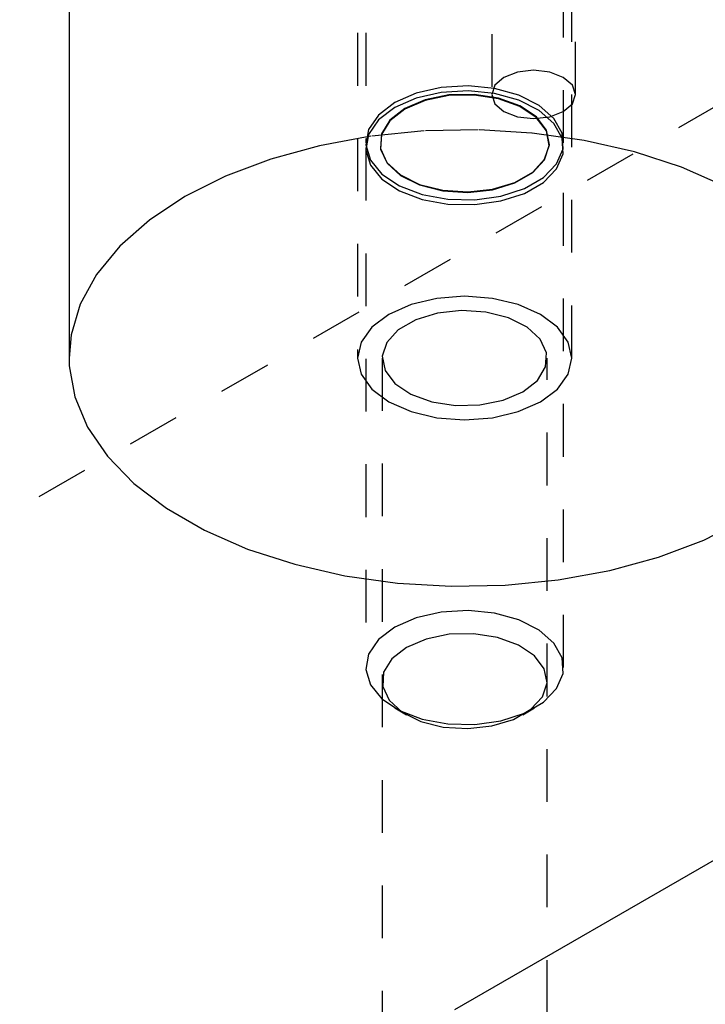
# Model space of a CAD drawing. Header units: inches. Extents: x 1907 to 2452, y -210 to -54.
# Tile 462 of 656: x 2003.84 to 2005.14, y -202.51 to -200.64. Entities that reach past the tile are written whole.
import ezdxf

# ---------------------------------------------------------------- set-up
doc = ezdxf.new("R2010")
doc.units = ezdxf.units.IN
doc.header["$LTSCALE"] = 0.5
doc.header["$MEASUREMENT"] = 0
doc.linetypes.add('HIDDEN', pattern=[0.225, 0.15, -0.075])
doc.layers.add('SID-M-H', color=4, linetype='HIDDEN')
doc.layers.add('SID-M-S', color=105, linetype='Continuous')

msp = doc.modelspace()

# ---------------------------------------------------------------- linework, layer by layer
at = {"layer": 'SID-M-H'}
for p, q in [((1999.02876, -204.3477), (2008.57413, -198.83728)), ((2004.73636, -200.27112), (2004.73636, -200.78554)), ((2004.89536, -200.78554), (2004.89536, -200.27112)), ((2004.48204, -200.46896), (2004.48204, -201.2855)), ((2004.49754, -200.46896), (2004.49754, -200.87756)), ((2004.87254, -200.87756), (2004.87254, -200.46896)), ((2004.88804, -201.2855), (2004.88804, -200.46896)), ((2004.78543, -200.74314), (2004.75964, -200.75309)), ((2004.81586, -200.73964), (2004.78543, -200.74314)), ((2004.84628, -200.74314), (2004.81586, -200.73964)), ((2004.87207, -200.75309), (2004.84628, -200.74314)), ((2004.75964, -200.75309), (2004.74241, -200.76798)), ((2004.8893, -200.76798), (2004.87207, -200.75309)), ((2004.64065, -200.77239), (2004.59315, -200.78321)), ((2004.64065, -200.78168), (2004.59315, -200.79249)), ((2004.69144, -200.76938), (2004.64065, -200.77239)), ((2004.69144, -200.77866), (2004.64065, -200.78168)), ((2004.74176, -200.77439), (2004.69144, -200.76938)), ((2004.74176, -200.78367), (2004.69144, -200.77866)), ((2004.74241, -200.76798), (2004.73636, -200.78554)), ((2004.78788, -200.78705), (2004.74176, -200.77439)), ((2004.89536, -200.78554), (2004.8893, -200.76798)), ((2004.55246, -200.80102), (2004.5216, -200.82451)), ((2004.59315, -200.78321), (2004.55246, -200.80102)), ((2004.59315, -200.79249), (2004.55246, -200.81031)), ((2004.60994, -200.79553), (2004.5714, -200.81195)), ((2004.61007, -200.79691), (2004.57159, -200.81331)), ((2004.65516, -200.78639), (2004.60994, -200.79553)), ((2004.65521, -200.78779), (2004.61007, -200.79691)), ((2004.70304, -200.78536), (2004.65516, -200.78639)), ((2004.70301, -200.78676), (2004.65521, -200.78779)), ((2004.7492, -200.79391), (2004.70301, -200.78676)), ((2004.74931, -200.79252), (2004.70304, -200.78536)), ((2004.73636, -200.78554), (2004.74241, -200.8031)), ((2004.78788, -200.79633), (2004.74176, -200.78367)), ((2004.7897, -200.8086), (2004.7492, -200.79391)), ((2004.78987, -200.80723), (2004.74931, -200.79252)), ((2004.82636, -200.80642), (2004.78788, -200.78705)), ((2004.82636, -200.81571), (2004.78788, -200.79633)), ((2004.8893, -200.8031), (2004.89536, -200.78554)), ((2004.55246, -200.81031), (2004.5216, -200.83379)), ((2004.5714, -200.81195), (2004.54295, -200.8342)), ((2004.57159, -200.81331), (2004.54319, -200.83552)), ((2004.74241, -200.8031), (2004.75964, -200.81799)), ((2004.75964, -200.81799), (2004.78543, -200.82794)), ((2004.82089, -200.82952), (2004.7897, -200.8086)), ((2004.82112, -200.82819), (2004.78987, -200.80723)), ((2004.85437, -200.83107), (2004.82636, -200.80642)), ((2004.85437, -200.84036), (2004.82636, -200.81571)), ((2004.84628, -200.82794), (2004.87207, -200.81799)), ((2004.87207, -200.81799), (2004.8893, -200.8031)), ((2004.5216, -200.82451), (2004.50287, -200.85193)), ((2004.5216, -200.83379), (2004.50287, -200.86122)), ((2004.54295, -200.8342), (2004.52713, -200.86031)), ((2004.54319, -200.83552), (2004.52739, -200.86158)), ((2004.78543, -200.82794), (2004.81586, -200.83143)), ((2004.81586, -200.83143), (2004.84628, -200.82794)), ((2004.84002, -200.85483), (2004.82089, -200.82952)), ((2004.84028, -200.85354), (2004.82112, -200.82819)), ((2004.86981, -200.85916), (2004.85437, -200.83107)), ((2004.50287, -200.85193), (2004.49765, -200.88125)), ((2004.60834, -200.85481), (2004.50747, -200.86485)), ((2004.71065, -200.85279), (2004.60834, -200.85481)), ((2004.81247, -200.85883), (2004.71065, -200.85279)), ((2004.84538, -200.88227), (2004.84002, -200.85483)), ((2004.84564, -200.88103), (2004.84028, -200.85354)), ((2004.86981, -200.86845), (2004.85437, -200.84036)), ((2004.50747, -200.86485), (2004.4099, -200.88273)), ((2004.50287, -200.86122), (2004.49765, -200.89054)), ((2004.52713, -200.86031), (2004.52534, -200.88794)), ((2004.52739, -200.86158), (2004.5256, -200.88917)), ((2004.91193, -200.87283), (2004.81247, -200.85883)), ((2004.87156, -200.88863), (2004.86981, -200.85916)), ((2004.87156, -200.89791), (2004.86981, -200.86845)), ((2005.00715, -200.8945), (2004.91193, -200.87283)), ((2004.4099, -200.88273), (2004.31746, -200.90811)), ((2004.49754, -200.88684), (2004.49754, -201.87239)), ((2004.49765, -200.88125), (2004.50633, -200.9103)), ((2004.49765, -200.89054), (2004.50633, -200.91959)), ((2004.52534, -200.88794), (2004.53774, -200.91466)), ((2004.5256, -200.88917), (2004.53798, -200.91584)), ((2004.83648, -200.90939), (2004.84538, -200.88227)), ((2004.83674, -200.9082), (2004.84564, -200.88103)), ((2004.85947, -200.91726), (2004.87156, -200.88863)), ((2004.87254, -201.87239), (2004.87254, -200.88684)), ((2005.09638, -200.92347), (2005.00715, -200.8945)), ((2004.31746, -200.90811), (2004.23186, -200.94052)), ((2004.50633, -200.9103), (2004.52826, -200.93692)), ((2004.81414, -200.9338), (2004.83648, -200.90939)), ((2004.81435, -200.93265), (2004.83674, -200.9082)), ((2004.85947, -200.92655), (2004.87156, -200.89791)), ((2004.50633, -200.91959), (2004.52826, -200.94621)), ((2004.53774, -200.91466), (2004.56322, -200.93807)), ((2004.53798, -200.91584), (2004.56343, -200.93922)), ((2004.83444, -200.94296), (2004.85947, -200.91726)), ((2004.83444, -200.95225), (2004.85947, -200.92655)), ((2005.17794, -200.95917), (2005.09638, -200.92347)), ((2004.23186, -200.94052), (2004.15471, -200.97935)), ((2004.52826, -200.93692), (2004.56182, -200.95914)), ((2004.52826, -200.94621), (2004.56182, -200.96843)), ((2004.56322, -200.93807), (2004.59954, -200.95611)), ((2004.56343, -200.93922), (2004.59968, -200.95723)), ((2004.78032, -200.95333), (2004.81414, -200.9338)), ((2004.78048, -200.95221), (2004.81435, -200.93265)), ((2004.79834, -200.9638), (2004.83444, -200.94296)), ((2004.56182, -200.95914), (2004.60451, -200.97531)), ((2004.56182, -200.96843), (2004.60451, -200.98459)), ((2004.59954, -200.95611), (2004.64344, -200.96717)), ((2004.59968, -200.95723), (2004.64351, -200.96827)), ((2004.64344, -200.96717), (2004.69105, -200.97027)), ((2004.64351, -200.96827), (2004.69104, -200.97136)), ((2004.69104, -200.97136), (2004.73803, -200.96623)), ((2004.69105, -200.97027), (2004.73812, -200.96513)), ((2004.73803, -200.96623), (2004.78032, -200.95333)), ((2004.73812, -200.96513), (2004.78048, -200.95221)), ((2004.75383, -200.97825), (2004.79834, -200.9638)), ((2004.79834, -200.97309), (2004.83444, -200.95225)), ((2004.15471, -200.97935), (2004.08744, -201.02389)), ((2004.60451, -200.97531), (2004.65318, -200.98422)), ((2004.60451, -200.98459), (2004.65318, -200.99351)), ((2004.65318, -200.98422), (2004.70422, -200.98523)), ((2004.70422, -200.98523), (2004.75383, -200.97825)), ((2004.70422, -200.99452), (2004.75383, -200.98754)), ((2004.75383, -200.98754), (2004.79834, -200.97309)), ((2004.65318, -200.99351), (2004.70422, -200.99452)), ((2004.08744, -201.02389), (2004.0313, -201.0733)), ((2004.0313, -201.0733), (2003.98733, -201.12667)), ((2003.98733, -201.12667), (2003.95637, -201.18299)), ((2004.6325, -201.17231), (2004.58354, -201.18402)), ((2004.68504, -201.16832), (2004.6325, -201.17231)), ((2004.73758, -201.17231), (2004.68504, -201.16832)), ((2004.78654, -201.18402), (2004.73758, -201.17231)), ((2003.95637, -201.18299), (2003.93897, -201.24123)), ((2004.58354, -201.18402), (2004.5415, -201.20264)), ((2004.82858, -201.20264), (2004.78654, -201.18402)), ((2004.5415, -201.20264), (2004.50924, -201.22691)), ((2004.63344, -201.20037), (2004.59226, -201.21293)), ((2004.6792, -201.19537), (2004.63344, -201.20037)), ((2004.72548, -201.19838), (2004.6792, -201.19537)), ((2004.76817, -201.20913), (2004.72548, -201.19838)), ((2004.80347, -201.22667), (2004.76817, -201.20913)), ((2004.86084, -201.22691), (2004.82858, -201.20264)), ((2004.50924, -201.22691), (2004.48896, -201.25517)), ((2004.59226, -201.21293), (2004.55932, -201.23194)), ((2004.82825, -201.24943), (2004.80347, -201.22667)), ((2004.88112, -201.25517), (2004.86084, -201.22691)), ((2003.93897, -201.24123), (2003.93504, -201.2855)), ((2004.55932, -201.23194), (2004.53756, -201.25571)), ((2004.84031, -201.27541), (2004.82825, -201.24943)), ((2004.48896, -201.25517), (2004.48204, -201.2855)), ((2004.53756, -201.25571), (2004.5289, -201.28213)), ((2004.88804, -201.2855), (2004.88112, -201.25517)), ((2004.48204, -201.2855), (2004.48896, -201.31584)), ((2004.52879, -201.2855), (2004.52879, -203.32686)), ((2004.5289, -201.28213), (2004.53412, -201.30885)), ((2004.83857, -201.30227), (2004.84031, -201.27541)), ((2004.84129, -203.32686), (2004.84129, -201.2855)), ((2004.88112, -201.31584), (2004.88804, -201.2855)), ((2004.82318, -201.32765), (2004.83857, -201.30227)), ((2004.48896, -201.31584), (2004.50924, -201.3441)), ((2004.53412, -201.30885), (2004.55274, -201.33349)), ((2004.86084, -201.3441), (2004.88112, -201.31584)), ((2004.55274, -201.33349), (2004.58312, -201.35387)), ((2004.79553, -201.34929), (2004.82318, -201.32765)), ((2004.50924, -201.3441), (2004.5415, -201.36837)), ((2004.58312, -201.35387), (2004.62256, -201.36818)), ((2004.75805, -201.36525), (2004.79553, -201.34929)), ((2004.82858, -201.36837), (2004.86084, -201.3441)), ((2004.5415, -201.36837), (2004.58354, -201.38699)), ((2004.62256, -201.36818), (2004.66755, -201.37514)), ((2004.66755, -201.37514), (2004.71409, -201.37413)), ((2004.71409, -201.37413), (2004.75805, -201.36525)), ((2004.78654, -201.38699), (2004.82858, -201.36837)), ((2004.58354, -201.38699), (2004.6325, -201.3987)), ((2004.6325, -201.3987), (2004.68504, -201.40269)), ((2004.68504, -201.40269), (2004.73758, -201.3987)), ((2004.73758, -201.3987), (2004.78654, -201.38699)), ((2004.64065, -201.76723), (2004.59315, -201.77804)), ((2004.69144, -201.76422), (2004.64065, -201.76723)), ((2004.74176, -201.76922), (2004.69144, -201.76422)), ((2004.78788, -201.78188), (2004.74176, -201.76922)), ((2004.59315, -201.77804), (2004.55246, -201.79586)), ((2004.82636, -201.80126), (2004.78788, -201.78188)), ((2004.55246, -201.79586), (2004.5216, -201.81934)), ((2004.65599, -201.80928), (2004.61203, -201.81816)), ((2004.70254, -201.80828), (2004.65599, -201.80928)), ((2004.74752, -201.81524), (2004.70254, -201.80828)), ((2004.85437, -201.82591), (2004.82636, -201.80126)), ((2004.5216, -201.81934), (2004.50287, -201.84677)), ((2004.61203, -201.81816), (2004.57456, -201.83413)), ((2004.78696, -201.82954), (2004.74752, -201.81524)), ((2004.86981, -201.854), (2004.85437, -201.82591)), ((2004.50287, -201.84677), (2004.49765, -201.87609)), ((2004.57456, -201.83413), (2004.5469, -201.85576)), ((2004.81734, -201.84992), (2004.78696, -201.82954)), ((2004.5469, -201.85576), (2004.53152, -201.88114)), ((2004.83597, -201.87456), (2004.81734, -201.84992)), ((2004.87156, -201.88346), (2004.86981, -201.854)), ((2004.49765, -201.87609), (2004.50633, -201.90514)), ((2004.53152, -201.88114), (2004.52977, -201.90801)), ((2004.84118, -201.90128), (2004.83597, -201.87456)), ((2004.85947, -201.9121), (2004.87156, -201.88346)), ((2004.83252, -201.9277), (2004.84118, -201.90128)), ((2004.50633, -201.90514), (2004.52826, -201.93176)), ((2004.52977, -201.90801), (2004.54183, -201.93398)), ((2004.83444, -201.9378), (2004.85947, -201.9121)), ((2004.52826, -201.93176), (2004.56182, -201.95398)), ((2004.54183, -201.93398), (2004.56661, -201.95675)), ((2004.79834, -201.95864), (2004.83444, -201.9378)), ((2004.81076, -201.95147), (2004.83252, -201.9277)), ((2004.55244, -201.94892), (2004.57454, -201.96168)), ((2004.56182, -201.95398), (2004.60451, -201.97014)), ((2004.56661, -201.95675), (2004.60191, -201.97429)), ((2004.75383, -201.97309), (2004.79834, -201.95864)), ((2004.77783, -201.97049), (2004.81076, -201.95147)), ((2004.79554, -201.96168), (2004.81765, -201.94892)), ((2004.60191, -201.97429), (2004.6446, -201.98504)), ((2004.60451, -201.97014), (2004.65318, -201.97906)), ((2004.70422, -201.98007), (2004.75383, -201.97309)), ((2004.73665, -201.98305), (2004.77783, -201.97049)), ((2004.6446, -201.98504), (2004.69088, -201.98805)), ((2004.65318, -201.97906), (2004.70422, -201.98007)), ((2004.69088, -201.98805), (2004.73665, -201.98305))]:
    msp.add_line(p, q, dxfattribs=at)
at = {"layer": 'SID-M-S'}
for p, q in [((2004.66648, -202.52083), (2015.11487, -196.48911)), ((2003.93504, -200.08519), (2003.93504, -201.2855)), ((2003.93504, -201.2855), (2003.93548, -201.30029)), ((2003.93548, -201.30029), (2003.94595, -201.35907)), ((2003.94595, -201.35907), (2003.97018, -201.41648)), ((2003.97018, -201.41648), (2004.00774, -201.47146)), ((2004.00774, -201.47146), (2004.0579, -201.52297)), ((2004.0579, -201.52297), (2004.11976, -201.57005)), ((2004.11976, -201.57005), (2004.19214, -201.61184)), ((2005.13822, -201.63049), (2005.21537, -201.59166)), ((2004.19214, -201.61184), (2004.2737, -201.64754)), ((2005.05262, -201.6629), (2005.13822, -201.63049)), ((2004.2737, -201.64754), (2004.36293, -201.67651)), ((2004.36293, -201.67651), (2004.45816, -201.69818)), ((2004.96018, -201.68828), (2005.05262, -201.6629)), ((2004.86261, -201.70616), (2004.96018, -201.68828)), ((2004.45816, -201.69818), (2004.55761, -201.71218)), ((2004.55761, -201.71218), (2004.65944, -201.71822)), ((2004.65944, -201.71822), (2004.76174, -201.7162)), ((2004.76174, -201.7162), (2004.86261, -201.70616))]:
    msp.add_line(p, q, dxfattribs=at)

doc.saveas('drawing.dxf')
